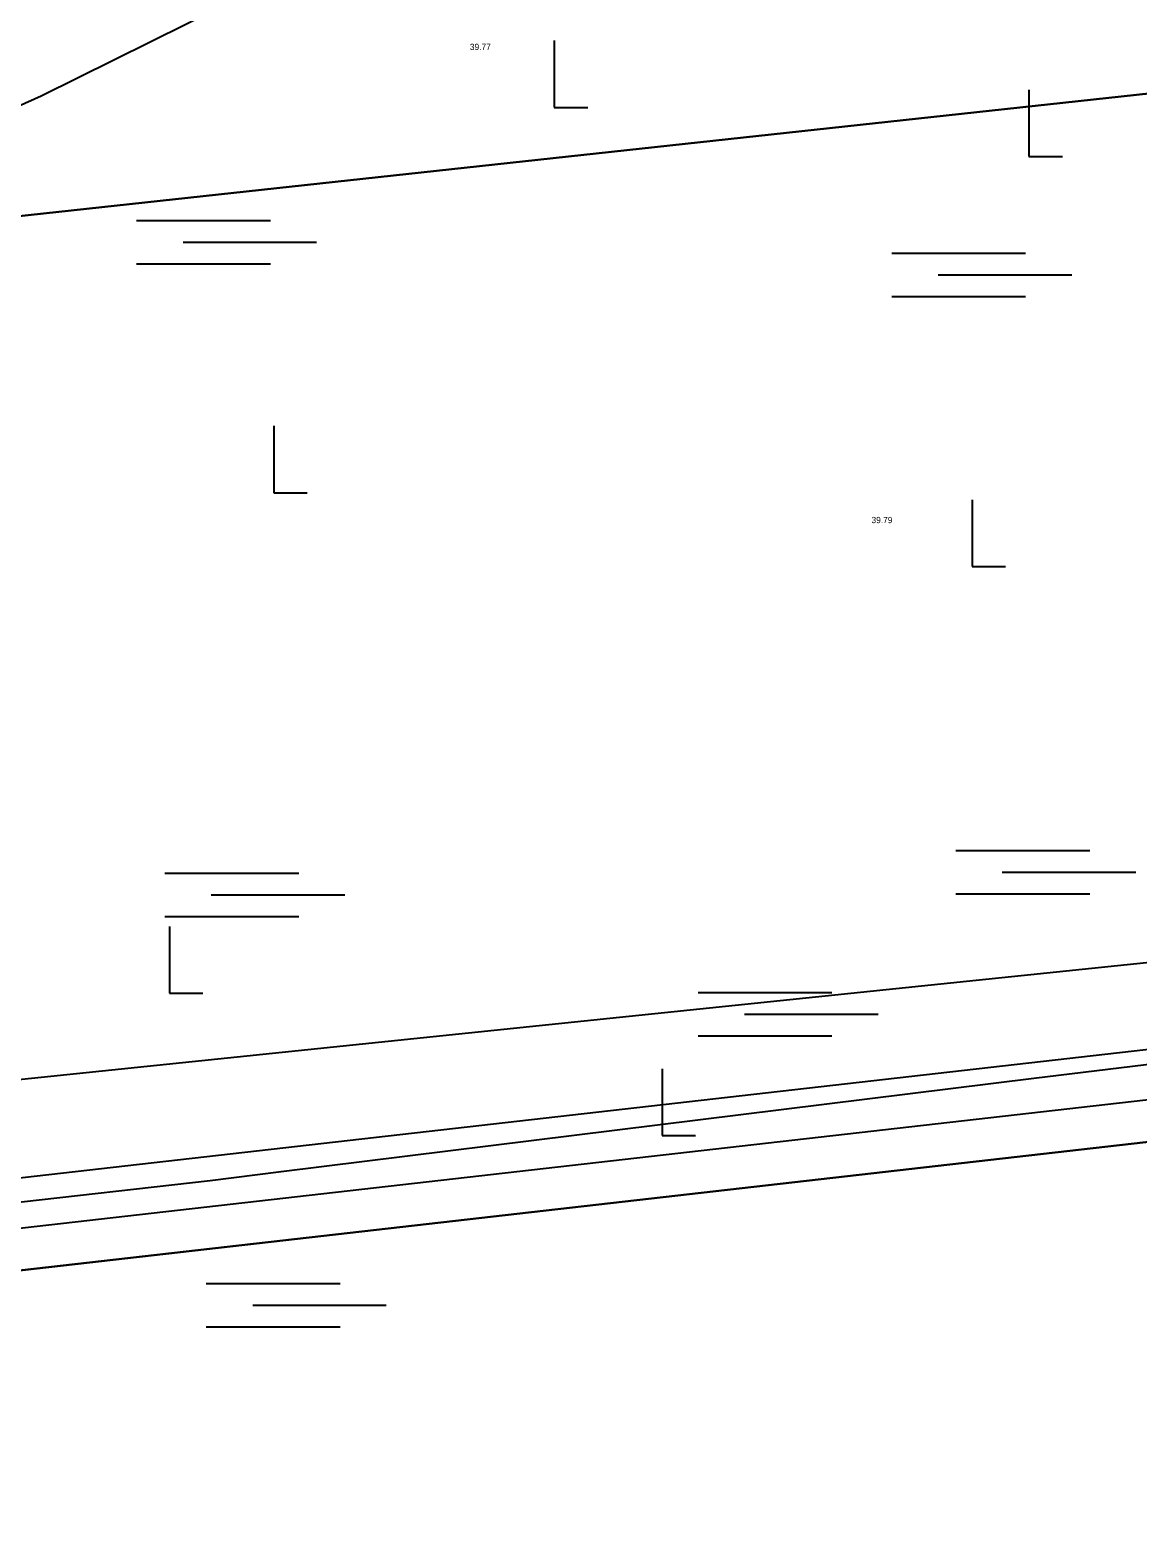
# Model space of a CAD drawing. Extents: x 544674 to 552202, y 6585829 to 6588119.
# Drawn here: x 549474.8 to 549527.9, y 6587310.1 to 6587382.4 of the extents above; entities that cross this region are included whole.
import ezdxf

# ---------------------------------------------------------------- set-up
doc = ezdxf.new("R2010")
doc.units = 0
for name, color, linetype in [('HALJASTUS', 7, 'Continuous'), ('illumineerimisjooned', 7, 'Continuous'), ('kataster', 7, 'Continuous'), ('Lamami horisontaal_EH2000', 7, 'Continuous'), ('Lõige', 7, 'Continuous'), ('maardlad', 7, 'Continuous'), ('ME', 7, 'Continuous'), ('MOOTKORG-EH2000', 7, 'Continuous'), ('Plokid', 7, 'Continuous'), ('Plokid orig', 7, 'Continuous')]:
    doc.layers.add(name, color=color, linetype=linetype)

# ---------------------------------------------------------------- blocks, each defined once
blk = doc.blocks.new('SOO')
at = {"layer": 'HALJASTUS'}
for p, q in [((-2.19, 0.65), (1.82, 0.65)), ((-0.8, 0), (3.2, 0)), ((-2.19, -0.65), (1.82, -0.65))]:
    blk.add_line(p, q, dxfattribs=at)
blk = doc.blocks.new('RAIESM')
at = {"layer": 'HALJASTUS'}
for p, q in [((0, 2), (0, 0)), ((0, 0), (1, 0))]:
    blk.add_line(p, q, dxfattribs=at)

msp = doc.modelspace()

# ---------------------------------------------------------------- linework, layer by layer
at = {"layer": 'illumineerimisjooned'}
msp.add_lwpolyline([(549385.759, 6587370.897), (549453.195, 6587391.496), (549657.69, 6587485.602), (549953.264, 6587514.367), (549959, 6587478.673), (549960.584, 6587470.411), (549966.491, 6587468.647), (550074.588, 6587526.998), (550194.651, 6587392.056), (550162.07, 6587337.455), (550384.802, 6587285.483), (550352.858, 6587156.225), (550166.563, 6587182.325), (550170.434, 6587196.945), (550126.763, 6587279.172), (549985.425, 6587249.939), (549966.482, 6587380.956), (549334.887, 6587309.084), (549332.256, 6587325.74), (549351.293, 6587327.741), (549373.837, 6587344.121)], close=True, dxfattribs=at)
at = {"layer": 'kataster'}
for points in [[(549961.32, 6587453.7), (549963.15, 6587426.56), (549325.21, 6587357.28), (549321.92, 6587377.99), (549324.1, 6587383.15)], [(549325.21, 6587357.28), (549963.15, 6587426.56), (549964.78, 6587378.75), (549333.21, 6587306.88)], [(549964.78, 6587378.75), (549983.75, 6587247.55), (550125.7, 6587276.91), (550168.3, 6587196.7), (550161.05, 6587169.32), (549691.27, 6587233.58), (549333.21, 6587306.88)]]:
    msp.add_lwpolyline(points, close=True, dxfattribs=at)
at = {"layer": 'Lamami horisontaal_EH2000'}
msp.add_lwpolyline([(549633.984, 6587461.753), (549487.583, 6587385.295), (549475.359, 6587379.216), (549462.925, 6587373.635), (549450.278, 6587368.552), (549437.419, 6587363.967), (549364.102, 6587339.448), (549362.213, 6587338.507), (549361.014, 6587337.178), (549360.506, 6587335.463), (549360.688, 6587333.36), (549363.849, 6587319.591), (549363.851, 6587319.586), (549363.854, 6587319.583), (549363.858, 6587319.582), (549363.863, 6587319.582), (549363.886, 6587319.585), (549363.891, 6587319.585), (549363.895, 6587319.583), (549363.898, 6587319.58), (549363.9, 6587319.575), (549365.611, 6587312.202), (549365.831, 6587310.97), (549365.858, 6587310.595)], dxfattribs=at)
at = {"layer": 'Lõige'}
msp.add_lwpolyline([(549317.52, 6587312.891), (549389.662, 6587323.306), (549737.632, 6587359.41), (549942.2, 6587421.1), (550060.238, 6587456.014), (550146.758, 6587481.605)], dxfattribs=at)
at = {"layer": 'maardlad'}
msp.add_lwpolyline([(549329.95, 6587327.51), (549333.21, 6587306.88), (549964.78, 6587378.75), (549983.75, 6587247.55), (550125.7, 6587276.91), (550168.3, 6587196.7), (550164.05, 6587180.66), (550354.37, 6587153.99), (550387.23, 6587286.97), (550165.19, 6587338.78), (550197.12, 6587392.29), (550075.03, 6587529.51), (549966.27, 6587470.8), (549962.32, 6587471.98), (549960.97, 6587479.02), (549954.94, 6587516.54), (549657.16, 6587487.56), (549464.02, 6587398.68), (549961.32, 6587453.7), (549963.15, 6587426.56), (549380.16, 6587363.23), (549372.23, 6587345.42), (549350.55, 6587329.67)], close=True, dxfattribs=at)
at = {"layer": 'ME'}
msp.add_lwpolyline([(549384.302, 6587372.543), (549452.481, 6587393.37), (549657.16, 6587487.56), (549954.94, 6587516.54), (549960.97, 6587479.02), (549962.32, 6587471.98), (549966.27, 6587470.8), (550075.03, 6587529.51), (550197.12, 6587392.29), (550165.19, 6587338.78), (550387.23, 6587286.97), (550354.367, 6587153.994), (550164.052, 6587180.657), (550168.3, 6587196.7), (550125.7, 6587276.91), (549983.75, 6587247.55), (549964.78, 6587378.75), (549333.21, 6587306.88), (549329.952, 6587327.509), (549350.55, 6587329.674), (549372.228, 6587345.424), (549384.302, 6587372.543)], dxfattribs=at)
at = {"layer": 'Plokid'}
msp.add_lwpolyline([(549387.506, 6587368.921), (549454.051, 6587389.248), (549658.325, 6587483.253), (549951.252, 6587511.76), (549956.636, 6587478.257), (549958.501, 6587468.528), (549966.757, 6587466.063), (550074.057, 6587523.985), (550191.689, 6587391.775), (550158.326, 6587335.864), (550381.889, 6587283.698), (550351.048, 6587158.902), (550169.575, 6587184.327), (550172.995, 6587197.24), (550128.039, 6587281.887), (549987.436, 6587252.806), (549968.524, 6587383.604), (549336.899, 6587311.728), (549335.021, 6587323.618), (549352.183, 6587325.422), (549375.768, 6587342.557)], close=True, dxfattribs=at)
msp.add_lwpolyline([(549473.564, 6587326.124), (549483.457, 6587327.245), (549486.857, 6587327.68), (549522.939, 6587332.157), (549551.19, 6587335.585), (549567.599, 6587337.672)], dxfattribs=at)
at = {"layer": 'Plokid orig'}
msp.add_lwpolyline([(549384.302, 6587372.543), (549452.481, 6587393.37), (549657.16, 6587487.56), (549954.94, 6587516.54), (549960.97, 6587479.02), (549962.32, 6587471.98), (549966.27, 6587470.8), (550075.03, 6587529.51), (550197.12, 6587392.29), (550165.19, 6587338.78), (550387.23, 6587286.97), (550354.367, 6587153.994), (550164.052, 6587180.657), (550168.3, 6587196.7), (550125.7, 6587276.91), (549983.75, 6587247.55), (549964.78, 6587378.75), (549333.21, 6587306.88), (549329.952, 6587327.509), (549350.55, 6587329.674), (549372.228, 6587345.424), (549384.302, 6587372.543)], dxfattribs=at)

# ---------------------------------------------------------------- block references
at = {"layer": 'HALJASTUS', "xscale": 1.6, "yscale": 1.6000000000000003}
for name, p in [('RAIESM', (549499.954, 6587378.68)), ('RAIESM', (549522.707, 6587376.329)), ('SOO', (549483.44, 6587372.221)), ('SOO', (549519.635, 6587370.652)), ('RAIESM', (549486.509, 6587360.212)), ('RAIESM', (549519.979, 6587356.675)), ('SOO', (549522.708, 6587342.029)), ('SOO', (549484.793, 6587340.945)), ('RAIESM', (549481.509, 6587336.223)), ('SOO', (549510.35, 6587335.217)), ('RAIESM', (549505.124, 6587329.4)), ('SOO', (549486.778, 6587321.277))]:
    msp.add_blockref(name, p, dxfattribs=at)

# ---------------------------------------------------------------- texts
at = {"layer": 'MOOTKORG-EH2000'}
for s, p in [(' 39.77', (549495.796, 6587381.43)), (' 39.79', (549515.047, 6587358.753))]:
    msp.add_text(s, height=0.3, dxfattribs=at).set_placement(p)

doc.saveas('drawing.dxf')
